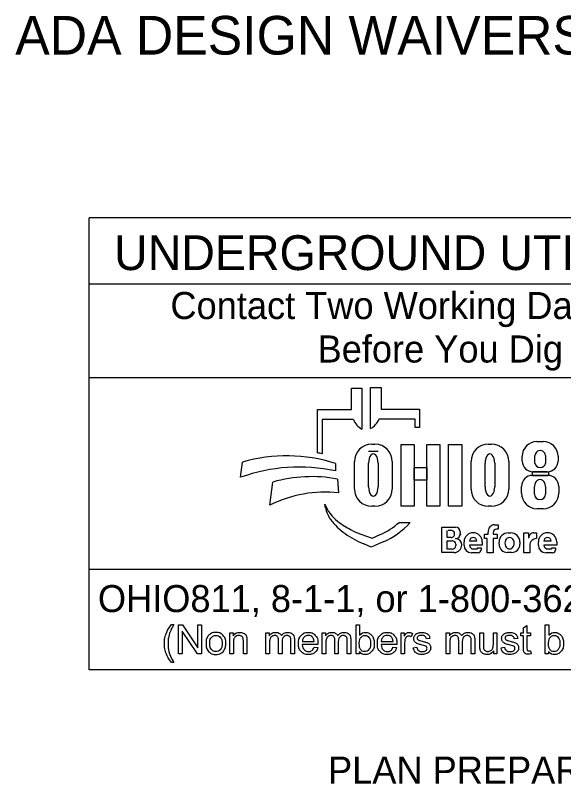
# Model space of a CAD drawing. Extents: x -14196 to 143, y -6096 to 28.
# Drawn here: x 57.998 to 60.834, y 4.352 to 8.327 of the extents above; entities that cross this region are included whole.
import ezdxf

# ---------------------------------------------------------------- set-up
doc = ezdxf.new("R2010")
doc.units = 0
doc.layers.add('SH_Data', color=7, linetype='Continuous')
doc.layers.add('SH_Text', color=7, linetype='Continuous')

msp = doc.modelspace()

# ---------------------------------------------------------------- linework, layer by layer
at = {"layer": 'SH_Data'}
for p, q in [((58.3803, 4.9413), (58.3803, 7.2788)), ((62.6303, 7.2788), (58.3803, 7.2788)), ((58.3803, 6.9373), (62.6303, 6.9373)), ((58.3803, 6.4539), (62.6303, 6.4539)), ((62.6303, 5.4592), (58.3803, 5.4592)), ((62.6303, 4.9413), (58.3803, 4.9413))]:
    msp.add_line(p, q, dxfattribs=at)
at = {"layer": 'SH_Text'}
for p, q in [((59.7364, 6.2868), (59.7364, 6.3983)), ((59.7364, 6.3983), (59.79, 6.3983)), ((59.79, 6.3983), (59.79, 6.1863)), ((59.8357, 6.1886), (59.8357, 6.4007)), ((59.8357, 6.4007), (59.8893, 6.4007)), ((59.8893, 6.4007), (59.8893, 6.2892)), ((59.5604, 6.0629), (59.5604, 6.2868)), ((59.5604, 6.2868), (59.7364, 6.2868)), ((59.8893, 6.2892), (60.0886, 6.2892)), ((60.0886, 6.2892), (60.0886, 6.1953)), ((59.5856, 6.2354), (59.5856, 6.0585)), ((59.7468, 6.2354), (59.5856, 6.2354)), ((60.0653, 6.2377), (59.8789, 6.2377)), ((60.0653, 6.1953), (60.0653, 6.2377)), ((60.0886, 6.1953), (60.0653, 6.1953)), ((59.8414, 6.1077), (59.8579, 6.1077)), ((60.4444, 6.1077), (60.4609, 6.1077)), ((60.6959, 6.1216), (60.7287, 6.1216)), ((59.8746, 6.0706), (59.8248, 6.0706)), ((60.6196, 6.021), (60.6196, 6.0453)), ((60.6858, 6.0097), (60.6858, 6.049)), ((60.7399, 6.049), (60.7399, 6.0097)), ((60.805, 6.0453), (60.805, 6.021)), ((59.163, 5.9366), (59.1724, 6.0148)), ((59.6537, 6.0083), (59.6537, 5.9695)), ((59.7519, 5.8762), (59.7519, 6.0182)), ((59.8248, 5.8876), (59.8248, 6.0099)), ((59.8746, 6.0099), (59.8746, 5.8876)), ((59.9474, 6.0182), (59.9474, 5.8762)), ((60.3549, 5.8762), (60.3549, 6.0182)), ((60.4278, 5.8876), (60.4278, 6.0099)), ((60.4776, 6.0099), (60.4776, 5.8876)), ((60.5504, 6.0182), (60.5504, 5.8762)), ((60.749, 5.965), (60.6756, 5.965)), ((59.6637, 5.9277), (59.6699, 5.8567)), ((60.6738, 5.9467), (60.7511, 5.9467)), ((59.3149, 5.7921), (59.3296, 5.9122)), ((60.6159, 5.8548), (60.6159, 5.8889)), ((60.6834, 5.8489), (60.6834, 5.8898)), ((60.7403, 5.8898), (60.7403, 5.8489)), ((60.809, 5.8889), (60.809, 5.8548)), ((59.6026, 5.7792), (59.5995, 5.7971)), ((59.8579, 5.7867), (59.8414, 5.7867)), ((60.4609, 5.7867), (60.4444, 5.7867)), ((60.7281, 5.7739), (60.6969, 5.7739)), ((59.9829, 5.7033), (60.0403, 5.7033)), ((60.4767, 5.6911), (60.4962, 5.6911)), ((60.4962, 5.6911), (60.4962, 5.6681)), ((60.2041, 5.5476), (60.2041, 5.6783)), ((60.2041, 5.6783), (60.2753, 5.6783)), ((60.2321, 5.6248), (60.2321, 5.6618)), ((60.2573, 5.6618), (60.236, 5.6618)), ((60.2991, 5.6545), (60.2991, 5.6466)), ((60.4435, 5.6427), (60.4435, 5.6532)), ((60.4696, 5.6512), (60.4696, 5.6427)), ((60.4962, 5.6676), (60.486, 5.6676)), ((60.5479, 5.6493), (60.5601, 5.6493)), ((60.6282, 5.5464), (60.6282, 5.6491)), ((60.6282, 5.6491), (60.6527, 5.6491)), ((60.6527, 5.6491), (60.6527, 5.6222)), ((60.68, 5.6491), (60.6939, 5.6491)), ((60.6939, 5.6491), (60.6939, 5.6194)), ((59.7844, 5.643), (59.8438, 5.6225)), ((59.8438, 5.6225), (59.8849, 5.6403)), ((60.2515, 5.6248), (60.2321, 5.6248)), ((60.2321, 5.5654), (60.2321, 5.6083)), ((60.2321, 5.6083), (60.2576, 5.6083)), ((60.3853, 5.6068), (60.3467, 5.6068)), ((60.4241, 5.6197), (60.4241, 5.6427)), ((60.4241, 5.6427), (60.4435, 5.6427)), ((60.439, 5.6197), (60.4241, 5.6197)), ((60.439, 5.5464), (60.439, 5.6197)), ((60.4696, 5.6427), (60.4911, 5.6427)), ((60.4911, 5.6197), (60.4696, 5.6197)), ((60.4696, 5.6197), (60.4696, 5.5464)), ((60.4911, 5.6427), (60.4911, 5.6197)), ((60.7702, 5.6068), (60.7317, 5.6068)), ((59.8378, 5.5755), (59.8005, 5.5919)), ((59.9011, 5.6029), (59.8378, 5.5755)), ((60.2758, 5.5902), (60.2758, 5.5838)), ((60.3071, 5.5873), (60.3071, 5.5869)), ((60.3187, 5.5844), (60.3187, 5.6028)), ((60.4132, 5.5851), (60.3468, 5.5851)), ((60.3677, 5.5659), (60.3818, 5.5659)), ((60.3904, 5.5714), (60.4073, 5.5714)), ((60.4073, 5.5714), (60.4073, 5.5616)), ((60.4132, 5.6028), (60.4132, 5.5851)), ((60.5001, 5.5907), (60.5001, 5.6015)), ((60.6079, 5.6015), (60.6079, 5.5907)), ((60.6587, 5.5845), (60.6587, 5.5464)), ((60.7036, 5.5844), (60.7036, 5.6028)), ((60.7981, 5.5851), (60.7317, 5.5851)), ((60.7526, 5.5659), (60.7668, 5.5659)), ((60.7753, 5.5714), (60.7922, 5.5714)), ((60.7922, 5.5714), (60.7922, 5.5616)), ((60.7981, 5.6028), (60.7981, 5.5851)), ((60.2678, 5.5476), (60.2041, 5.5476)), ((60.2574, 5.5654), (60.2321, 5.5654)), ((60.3921, 5.5464), (60.3567, 5.5464)), ((60.4696, 5.5464), (60.439, 5.5464)), ((60.5651, 5.5479), (60.5429, 5.5479)), ((60.6587, 5.5464), (60.6282, 5.5464)), ((60.777, 5.5464), (60.7416, 5.5464))]:
    msp.add_line(p, q, dxfattribs=at)
for points in [[(59.9938, 6.1066), (60.0617, 6.1066), (60.0617, 5.7866), (59.9938, 5.7866)], [(60.1259, 6.1066), (60.1939, 6.1066), (60.1939, 5.7866), (60.1259, 5.7866)], [(60.2392, 6.1066), (60.308, 6.1066), (60.308, 5.7866), (60.2392, 5.7866)], [(60.0617, 5.9867), (60.1259, 5.9867), (60.1259, 5.9227), (60.0617, 5.9227)], [(60.6735, 5.9651), (60.7551, 5.9651), (60.7551, 5.9466), (60.6735, 5.9466)]]:
    msp.add_lwpolyline(points, close=True, dxfattribs=at)
for points in [[(58.805, 5.1751), (58.8181, 5.1751)], [(58.8417, 5.0225), (58.8417, 5.1726), (58.862, 5.1726), (58.941, 5.0547), (58.941, 5.1726), (58.96, 5.1726), (58.96, 5.0225), (58.9397, 5.0225), (58.8607, 5.1404), (58.8607, 5.0225), (58.8417, 5.0225)], [(59.7772, 5.0225), (59.7601, 5.0225), (59.7601, 5.1726), (59.7785, 5.1726), (59.7785, 5.1191)], [(60.6261, 5.0543), (60.6261, 5.117), (60.6125, 5.117), (60.6125, 5.1313), (60.6261, 5.1313), (60.6261, 5.1582), (60.6445, 5.1693), (60.6445, 5.1313), (60.6629, 5.1313), (60.6629, 5.117), (60.6445, 5.117), (60.6445, 5.0532)], [(60.7562, 5.0225), (60.7392, 5.0225), (60.7392, 5.1726), (60.7576, 5.1726), (60.7576, 5.1191)], [(59.1077, 5.0225), (59.1077, 5.1313), (59.1243, 5.1313), (59.1243, 5.1158)], [(59.2941, 5.0225), (59.2941, 5.1313), (59.3105, 5.1313), (59.3105, 5.1159)], [(59.5854, 5.0225), (59.5854, 5.1313), (59.6019, 5.1313), (59.6019, 5.1159)], [(59.9932, 5.0225), (59.9932, 5.1313), (60.0098, 5.1313), (60.0098, 5.1148)], [(60.2264, 5.0225), (60.2264, 5.1313), (60.2429, 5.1313), (60.2429, 5.1159)], [(60.4008, 5.0639), (60.4008, 5.1313), (60.4192, 5.1313), (60.4192, 5.071)], [(60.4705, 5.073), (60.4705, 5.1313), (60.4889, 5.1313), (60.4889, 5.0225), (60.4724, 5.0225)], [(59.196, 5.0893), (59.196, 5.0225), (59.1776, 5.0225), (59.1776, 5.0886)], [(59.3772, 5.0856), (59.3772, 5.0225), (59.3587, 5.0225), (59.3587, 5.0931)], [(59.4416, 5.0971), (59.4416, 5.0225), (59.4232, 5.0225), (59.4232, 5.091)], [(59.6685, 5.0856), (59.6685, 5.0225), (59.6501, 5.0225), (59.6501, 5.0931)], [(59.733, 5.0971), (59.733, 5.0225), (59.7145, 5.0225), (59.7145, 5.091)], [(60.0523, 5.1278), (60.0458, 5.1108)], [(60.1422, 5.1031), (60.1241, 5.1007)], [(60.3095, 5.0856), (60.3095, 5.0225), (60.2911, 5.0225), (60.2911, 5.0931)], [(60.374, 5.0971), (60.374, 5.0225), (60.3555, 5.0225), (60.3555, 5.091)], [(60.5968, 5.1031), (60.5787, 5.1007)], [(59.1261, 5.0818), (59.1261, 5.0225), (59.1077, 5.0225)], [(59.3125, 5.0789), (59.3125, 5.0225), (59.2941, 5.0225)], [(59.5628, 5.0721), (59.4817, 5.0721)], [(59.4827, 5.0872), (59.5435, 5.0872)], [(59.5433, 5.0576), (59.5623, 5.0552)], [(59.6039, 5.0789), (59.6039, 5.0225), (59.5854, 5.0225)], [(59.9708, 5.0721), (59.8896, 5.0721)], [(59.8907, 5.0872), (59.9514, 5.0872)], [(59.9512, 5.0576), (59.9703, 5.0552)], [(60.0116, 5.0794), (60.0116, 5.0225), (59.9932, 5.0225)], [(60.0558, 5.055), (60.074, 5.0578)], [(60.2449, 5.0789), (60.2449, 5.0225), (60.2264, 5.0225)], [(60.5104, 5.055), (60.5286, 5.0578)], [(59.7772, 5.0361), (59.7772, 5.0225)], [(60.4724, 5.0225), (60.4724, 5.0385)], [(60.6629, 5.0389), (60.6656, 5.0226)], [(60.7562, 5.0361), (60.7562, 5.0225)], [(58.8181, 4.9783), (58.805, 4.9783)]]:
    msp.add_lwpolyline(points, dxfattribs=at)
for centre, radius, start, end in [((59.8381, 6.2722), 0.0985, 201.9296, 240.7469), ((59.7876, 6.2745), 0.0985, 299.2531, 338.0704), ((59.8414, 6.0182), 0.0895, 90, 180), ((59.8579, 6.0182), 0.0895, 0, 90), ((60.4444, 6.0182), 0.0895, 90, 180), ((60.4609, 6.0182), 0.0895, 0, 90), ((60.6959, 6.0453), 0.0763, 90, 180), ((60.7287, 6.0453), 0.0763, 0, 90), ((59.4025, 5.2287), 0.8191, 72.1402, 106.3144), ((59.4323, 5.254), 0.8191, 79.2074, 81.0007), ((60.6756, 6.021), 0.056, 180, 270), ((60.749, 6.021), 0.056, 270, 0), ((59.4656, 5.0976), 0.8919, 77.8238, 109.8274), ((59.5295, 5.2079), 0.7322, 79.44, 105.8467), ((60.6738, 5.8889), 0.0579, 90, 180), ((60.7511, 5.8889), 0.0579, 0, 90), ((59.6015, 5.2247), 0.6357, 83.8248, 116.8021), ((59.8414, 5.8762), 0.0895, 180, 270), ((59.8579, 5.8762), 0.0895, 270, 0), ((60.4444, 5.8762), 0.0895, 180, 270), ((60.4609, 5.8762), 0.0895, 270, 0), ((60.6969, 5.8548), 0.081, 180, 270), ((60.7281, 5.8548), 0.081, 270, 0), ((59.7869, 5.8692), 0.2008, 201.0457, 232.5314), ((59.7439, 5.8033), 0.1433, 189.6817, 216.0884), ((59.8775, 5.9008), 0.3088, 216.0884, 235.7167), ((59.9794, 6.1205), 0.5173, 232.5314, 241.794), ((59.7415, 5.9707), 0.3602, 293.4582, 312.0712), ((59.7415, 5.9707), 0.401, 293.4582, 317.8286), ((60.4767, 5.6576), 0.0335, 90, 187.5187), ((60.044, 6.145), 0.6044, 235.7167, 246.2325), ((59.8943, 5.9616), 0.3371, 241.794, 250.9821), ((60.2534, 5.6449), 0.0169, 357.8325, 90), ((60.2749, 5.6438), 0.0243, 270, 6.6529), ((60.2753, 5.6545), 0.0238, 0, 90), ((60.366, 5.6028), 0.0473, 0, 180), ((60.486, 5.6512), 0.0165, 90, 180), ((60.5479, 5.6015), 0.0478, 90, 180), ((60.5601, 5.6015), 0.0478, 0, 90), ((60.6796, 5.6222), 0.0269, 89.2449, 180), ((60.7509, 5.6028), 0.0473, 0, 180), ((60.2515, 5.6436), 0.0187, 270, 2.0582), ((60.2576, 5.5902), 0.0181, 0, 90), ((60.275, 5.5874), 0.0321, 4.0748, 90), ((60.2855, 5.6423), 0.0175, 347.4023, 0), ((60.366, 5.6058), 0.0193, 2.9632, 177.0368), ((60.6936, 5.5845), 0.0349, 89.6033, 180), ((60.7509, 5.6058), 0.0193, 2.9632, 177.0368), ((60.2574, 5.5838), 0.0184, 270, 0), ((60.2678, 5.5869), 0.0393, 270, 0), ((60.2742, 5.5873), 0.033, 0, 11.7502), ((60.3567, 5.5844), 0.038, 180, 270), ((60.3677, 5.5869), 0.021, 184.827, 270), ((60.3818, 5.5752), 0.00938, 270, 335.9979), ((60.5429, 5.5907), 0.0428, 180, 270), ((60.5651, 5.5907), 0.0428, 270, 0), ((60.7416, 5.5844), 0.038, 180, 270), ((60.7526, 5.5869), 0.021, 184.827, 270), ((60.7668, 5.5752), 0.00938, 270, 335.9979), ((60.3921, 5.5616), 0.0152, 270, 0), ((60.777, 5.5616), 0.0152, 270, 0)]:
    msp.add_arc(centre, radius, start, end, dxfattribs=at)
for centre, major_axis, ratio, start_param, end_param in [((59.8497, 6.0099), (0, 0.0484), 0.514403, 4.712389, 7.853982), ((60.4527, 6.0099), (0, 0.0484), 0.514403, 4.712389, 7.853982), ((60.7129, 6.049), (0.0271, 0), 0.969373, 0, 3.141593), ((60.7129, 6.0097), (0.0271, 0), 0.818453, 3.141593, 6.283185), ((60.7118, 5.8898), (0, 0.0358), 0.794529, 4.712389, 7.853982), ((59.8497, 5.8876), (0, 0.0484), 0.514403, 1.570796, 4.712389), ((60.4527, 5.8876), (0, 0.0484), 0.514403, 1.570796, 4.712389), ((60.7118, 5.8489), (0.0284, 0), 0.959837, 3.141593, 6.283185), ((60.5545, 5.5961), (0, 0.029), 0.832186, 4.712389, 7.853982), ((60.5545, 5.5961), (0, 0.0302), 0.797287, 1.570796, 4.712389)]:
    msp.add_ellipse(centre, major_axis=major_axis, ratio=ratio, start_param=start_param, end_param=end_param, dxfattribs=at)
for points in [[(58.805, 4.9783), (58.7897, 4.9975), (58.7791, 5.0233), (58.7686, 5.0492), (58.7686, 5.0768), (58.7686, 5.1012), (58.7765, 5.1235), (58.7857, 5.1494), (58.805, 5.1751)], [(58.8181, 5.1751), (58.8057, 5.1538), (58.8018, 5.1447), (58.7955, 5.1306), (58.792, 5.1152), (58.7876, 5.0961), (58.7876, 5.0767), (58.7876, 5.0274), (58.8181, 4.9783)], [(58.9842, 5.0769), (58.9842, 5.1071), (59.001, 5.1216), (59.015, 5.1337), (59.0352, 5.1337), (59.0576, 5.1337), (59.0718, 5.119), (59.086, 5.1043), (59.086, 5.0784), (59.086, 5.0574), (59.0797, 5.0454), (59.0734, 5.0334), (59.0614, 5.0267), (59.0494, 5.0201), (59.0352, 5.0201), (59.0123, 5.0201), (58.9982, 5.0347), (58.9842, 5.0493), (58.9842, 5.0769)], [(59.1243, 5.1158), (59.1362, 5.1337), (59.1588, 5.1337), (59.1687, 5.1337), (59.1769, 5.1302), (59.1852, 5.1266), (59.1893, 5.1209), (59.1933, 5.1152), (59.195, 5.1073), (59.196, 5.1022), (59.196, 5.0893)], [(59.3105, 5.1159), (59.3157, 5.1239), (59.3242, 5.1288), (59.3327, 5.1337), (59.3435, 5.1337), (59.3556, 5.1337), (59.3634, 5.1287), (59.3711, 5.1236), (59.3743, 5.1146), (59.3872, 5.1337), (59.4079, 5.1337), (59.4241, 5.1337), (59.4329, 5.1247), (59.4416, 5.1158), (59.4416, 5.0971)], [(59.5623, 5.0552), (59.5578, 5.0385), (59.5456, 5.0293), (59.5334, 5.0201), (59.5145, 5.0201), (59.4906, 5.0201), (59.4766, 5.0347), (59.4627, 5.0494), (59.4627, 5.076), (59.4627, 5.1034), (59.4768, 5.1185), (59.4909, 5.1337), (59.5135, 5.1337), (59.5353, 5.1337), (59.5491, 5.1188), (59.5629, 5.104), (59.5629, 5.077), (59.5629, 5.0754), (59.5628, 5.0721)], [(59.6019, 5.1159), (59.607, 5.1239), (59.6155, 5.1288), (59.6241, 5.1337), (59.6349, 5.1337), (59.647, 5.1337), (59.6547, 5.1287), (59.6625, 5.1236), (59.6657, 5.1146), (59.6786, 5.1337), (59.6993, 5.1337), (59.7155, 5.1337), (59.7242, 5.1247), (59.733, 5.1158), (59.733, 5.0971)], [(59.7785, 5.1191), (59.7902, 5.1337), (59.8083, 5.1337), (59.8184, 5.1337), (59.8273, 5.1297), (59.8363, 5.1256), (59.8421, 5.1183), (59.8478, 5.111), (59.8511, 5.1006), (59.8544, 5.0903), (59.8544, 5.0785), (59.8544, 5.0506), (59.8406, 5.0353), (59.8267, 5.0201), (59.8074, 5.0201), (59.7881, 5.0201), (59.7772, 5.0361)], [(59.9703, 5.0552), (59.9658, 5.0385), (59.9536, 5.0293), (59.9414, 5.0201), (59.9225, 5.0201), (59.8986, 5.0201), (59.8846, 5.0347), (59.8707, 5.0494), (59.8707, 5.076), (59.8707, 5.1034), (59.8848, 5.1185), (59.8989, 5.1337), (59.9214, 5.1337), (59.9433, 5.1337), (59.9571, 5.1188), (59.9709, 5.104), (59.9709, 5.077), (59.9709, 5.0754), (59.9708, 5.0721)], [(60.0098, 5.1148), (60.0162, 5.1263), (60.0215, 5.13), (60.0269, 5.1337), (60.0333, 5.1337), (60.0427, 5.1337), (60.0523, 5.1278)], [(60.074, 5.0578), (60.0756, 5.0469), (60.0826, 5.041), (60.0896, 5.0352), (60.1023, 5.0352), (60.115, 5.0352), (60.1212, 5.0403), (60.1273, 5.0455), (60.1273, 5.0525), (60.1273, 5.0588), (60.1219, 5.0623), (60.1181, 5.0648), (60.103, 5.0686), (60.0827, 5.0737), (60.0749, 5.0775), (60.067, 5.0812), (60.063, 5.0878), (60.0589, 5.0944), (60.0589, 5.1024), (60.0589, 5.1096), (60.0622, 5.1158), (60.0656, 5.122), (60.0713, 5.1261), (60.0756, 5.1293), (60.0831, 5.1315), (60.0905, 5.1337), (60.099, 5.1337), (60.1119, 5.1337), (60.1216, 5.13), (60.1312, 5.1263), (60.1359, 5.12), (60.1405, 5.1137), (60.1422, 5.1031)], [(60.2429, 5.1159), (60.248, 5.1239), (60.2565, 5.1288), (60.2651, 5.1337), (60.2759, 5.1337), (60.288, 5.1337), (60.2957, 5.1287), (60.3035, 5.1236), (60.3067, 5.1146), (60.3196, 5.1337), (60.3403, 5.1337), (60.3565, 5.1337), (60.3652, 5.1247), (60.374, 5.1158), (60.374, 5.0971)], [(60.5286, 5.0578), (60.5301, 5.0469), (60.5372, 5.041), (60.5442, 5.0352), (60.5568, 5.0352), (60.5696, 5.0352), (60.5758, 5.0403), (60.5819, 5.0455), (60.5819, 5.0525), (60.5819, 5.0588), (60.5765, 5.0623), (60.5727, 5.0648), (60.5576, 5.0686), (60.5373, 5.0737), (60.5294, 5.0775), (60.5216, 5.0812), (60.5175, 5.0878), (60.5135, 5.0944), (60.5135, 5.1024), (60.5135, 5.1096), (60.5168, 5.1158), (60.5202, 5.122), (60.5259, 5.1261), (60.5302, 5.1293), (60.5376, 5.1315), (60.5451, 5.1337), (60.5536, 5.1337), (60.5664, 5.1337), (60.5761, 5.13), (60.5858, 5.1263), (60.5904, 5.12), (60.5951, 5.1137), (60.5968, 5.1031)], [(60.7576, 5.1191), (60.7693, 5.1337), (60.7874, 5.1337), (60.7974, 5.1337), (60.8064, 5.1297), (60.8153, 5.1256), (60.8211, 5.1183), (60.8269, 5.111), (60.8302, 5.1006), (60.8335, 5.0903), (60.8335, 5.0785), (60.8335, 5.0506), (60.8196, 5.0353), (60.8058, 5.0201), (60.7864, 5.0201), (60.7672, 5.0201), (60.7562, 5.0361)], [(59.0032, 5.0769), (59.0032, 5.056), (59.0123, 5.0456), (59.0214, 5.0352), (59.0352, 5.0352), (59.0488, 5.0352), (59.0579, 5.0456), (59.067, 5.0561), (59.067, 5.0775), (59.067, 5.0977), (59.0579, 5.1081), (59.0487, 5.1185), (59.0352, 5.1185), (59.0214, 5.1185), (59.0123, 5.1081), (59.0032, 5.0978), (59.0032, 5.0769)], [(59.1776, 5.0886), (59.1776, 5.0999), (59.1754, 5.1054), (59.1733, 5.111), (59.1678, 5.1144), (59.1623, 5.1177), (59.155, 5.1177), (59.1432, 5.1177), (59.1346, 5.1102), (59.1261, 5.1027), (59.1261, 5.0818)], [(59.3587, 5.0931), (59.3587, 5.1054), (59.3542, 5.1115), (59.3497, 5.1177), (59.3395, 5.1177), (59.3317, 5.1177), (59.325, 5.1136), (59.3184, 5.1095), (59.3155, 5.1016), (59.3125, 5.0937), (59.3125, 5.0789)], [(59.4232, 5.091), (59.4232, 5.102), (59.4214, 5.1069), (59.4196, 5.1117), (59.4149, 5.1147), (59.4101, 5.1177), (59.4038, 5.1177), (59.3923, 5.1177), (59.3847, 5.1101), (59.3772, 5.1024), (59.3772, 5.0856)], [(59.5435, 5.0872), (59.5422, 5.101), (59.5365, 5.1079), (59.5277, 5.1186), (59.5136, 5.1186), (59.5009, 5.1186), (59.4923, 5.1101), (59.4836, 5.1015), (59.4827, 5.0872)], [(59.6501, 5.0931), (59.6501, 5.1054), (59.6456, 5.1115), (59.6411, 5.1177), (59.6308, 5.1177), (59.623, 5.1177), (59.6164, 5.1136), (59.6098, 5.1095), (59.6068, 5.1016), (59.6039, 5.0937), (59.6039, 5.0789)], [(59.7145, 5.091), (59.7145, 5.102), (59.7127, 5.1069), (59.7109, 5.1117), (59.7062, 5.1147), (59.7015, 5.1177), (59.6952, 5.1177), (59.6837, 5.1177), (59.6761, 5.1101), (59.6685, 5.1024), (59.6685, 5.0856)], [(59.7769, 5.0777), (59.7769, 5.0581), (59.7822, 5.0494), (59.7909, 5.0352), (59.8058, 5.0352), (59.8178, 5.0352), (59.8266, 5.0457), (59.8354, 5.0562), (59.8354, 5.077), (59.8354, 5.0983), (59.827, 5.1084), (59.8185, 5.1186), (59.8066, 5.1186), (59.7945, 5.1186), (59.7857, 5.1081), (59.7769, 5.0976), (59.7769, 5.0777)], [(59.9514, 5.0872), (59.9502, 5.101), (59.9445, 5.1079), (59.9357, 5.1186), (59.9216, 5.1186), (59.9089, 5.1186), (59.9003, 5.1101), (59.8916, 5.1015), (59.8907, 5.0872)], [(60.0458, 5.1108), (60.0391, 5.1147), (60.0324, 5.1147), (60.0263, 5.1147), (60.0216, 5.1111), (60.0168, 5.1074), (60.0147, 5.101), (60.0116, 5.0911), (60.0116, 5.0794)], [(60.1241, 5.1007), (60.1229, 5.1092), (60.117, 5.1139), (60.1111, 5.1186), (60.1004, 5.1186), (60.0876, 5.1186), (60.0822, 5.1144), (60.0768, 5.1102), (60.0768, 5.1045), (60.0768, 5.1009), (60.079, 5.0981), (60.0813, 5.0951), (60.0861, 5.0931), (60.0889, 5.0921), (60.1024, 5.0884), (60.122, 5.0832), (60.1297, 5.0799), (60.1375, 5.0766), (60.1419, 5.0702), (60.1463, 5.0639), (60.1463, 5.0544), (60.1463, 5.0452), (60.141, 5.0371), (60.1356, 5.029), (60.1254, 5.0245), (60.1152, 5.0201), (60.1024, 5.0201), (60.0812, 5.0201), (60.07, 5.0289), (60.0589, 5.0377), (60.0558, 5.055)], [(60.2911, 5.0931), (60.2911, 5.1054), (60.2866, 5.1115), (60.2821, 5.1177), (60.2718, 5.1177), (60.264, 5.1177), (60.2574, 5.1136), (60.2508, 5.1095), (60.2478, 5.1016), (60.2449, 5.0937), (60.2449, 5.0789)], [(60.3555, 5.091), (60.3555, 5.102), (60.3537, 5.1069), (60.3519, 5.1117), (60.3472, 5.1147), (60.3425, 5.1177), (60.3362, 5.1177), (60.3247, 5.1177), (60.3171, 5.1101), (60.3095, 5.1024), (60.3095, 5.0856)], [(60.5787, 5.1007), (60.5775, 5.1092), (60.5716, 5.1139), (60.5657, 5.1186), (60.5549, 5.1186), (60.5422, 5.1186), (60.5368, 5.1144), (60.5313, 5.1102), (60.5313, 5.1045), (60.5313, 5.1009), (60.5336, 5.0981), (60.5358, 5.0951), (60.5407, 5.0931), (60.5434, 5.0921), (60.557, 5.0884), (60.5766, 5.0832), (60.5843, 5.0799), (60.5921, 5.0766), (60.5965, 5.0702), (60.6009, 5.0639), (60.6009, 5.0544), (60.6009, 5.0452), (60.5955, 5.0371), (60.5901, 5.029), (60.58, 5.0245), (60.5698, 5.0201), (60.557, 5.0201), (60.5357, 5.0201), (60.5246, 5.0289), (60.5135, 5.0377), (60.5104, 5.055)], [(60.756, 5.0777), (60.756, 5.0581), (60.7613, 5.0494), (60.77, 5.0352), (60.7848, 5.0352), (60.7969, 5.0352), (60.8057, 5.0457), (60.8145, 5.0562), (60.8145, 5.077), (60.8145, 5.0983), (60.806, 5.1084), (60.7976, 5.1186), (60.7856, 5.1186), (60.7736, 5.1186), (60.7648, 5.1081), (60.756, 5.0976), (60.756, 5.0777)], [(59.4817, 5.0721), (59.4827, 5.0542), (59.4918, 5.0447), (59.5009, 5.0352), (59.5146, 5.0352), (59.5247, 5.0352), (59.5319, 5.0405), (59.539, 5.0459), (59.5433, 5.0576)], [(59.8896, 5.0721), (59.8907, 5.0542), (59.8998, 5.0447), (59.9089, 5.0352), (59.9225, 5.0352), (59.9327, 5.0352), (59.9399, 5.0405), (59.947, 5.0459), (59.9512, 5.0576)], [(60.4724, 5.0385), (60.4597, 5.0201), (60.4379, 5.0201), (60.4283, 5.0201), (60.4199, 5.0237), (60.4116, 5.0274), (60.4076, 5.033), (60.4035, 5.0386), (60.4019, 5.0467), (60.4008, 5.0521), (60.4008, 5.0639)], [(60.4192, 5.071), (60.4192, 5.0565), (60.4203, 5.0515), (60.422, 5.0443), (60.4277, 5.0401), (60.4333, 5.036), (60.4416, 5.036), (60.4499, 5.036), (60.4571, 5.0402), (60.4644, 5.0445), (60.4674, 5.0518), (60.4705, 5.0591), (60.4705, 5.073)], [(60.6656, 5.0226), (60.6578, 5.021), (60.6517, 5.021), (60.6416, 5.021), (60.6361, 5.0242), (60.6306, 5.0273), (60.6283, 5.0325), (60.6261, 5.0377), (60.6261, 5.0543)], [(60.6445, 5.0532), (60.6445, 5.0453), (60.6455, 5.0431), (60.6465, 5.0408), (60.6486, 5.0395), (60.6508, 5.0381), (60.6549, 5.0381), (60.658, 5.0381), (60.6629, 5.0389)]]:
    msp.add_open_spline(points, degree=3, dxfattribs=at)

# ---------------------------------------------------------------- texts
for s, height, p in [('ADA DESIGN WAIVERS', 0.2, (57.9972, 8.1242)), ('UNDERGROUND UTILITIES', 0.18, (58.5085, 7.0092)), ('Contact Two Working Days', 0.14, (58.8, 6.7557)), ('Before You Dig', 0.14, (59.5612, 6.5307)), ('OHIO811, 8-1-1, or 1-800-362-2764', 0.14, (58.4248, 5.2391)), ('PLAN PREPARED BY:', 0.14, (59.6153, 4.3516))]:
    msp.add_text(s, height=height, dxfattribs=at).set_placement(p)

doc.saveas('drawing.dxf')
